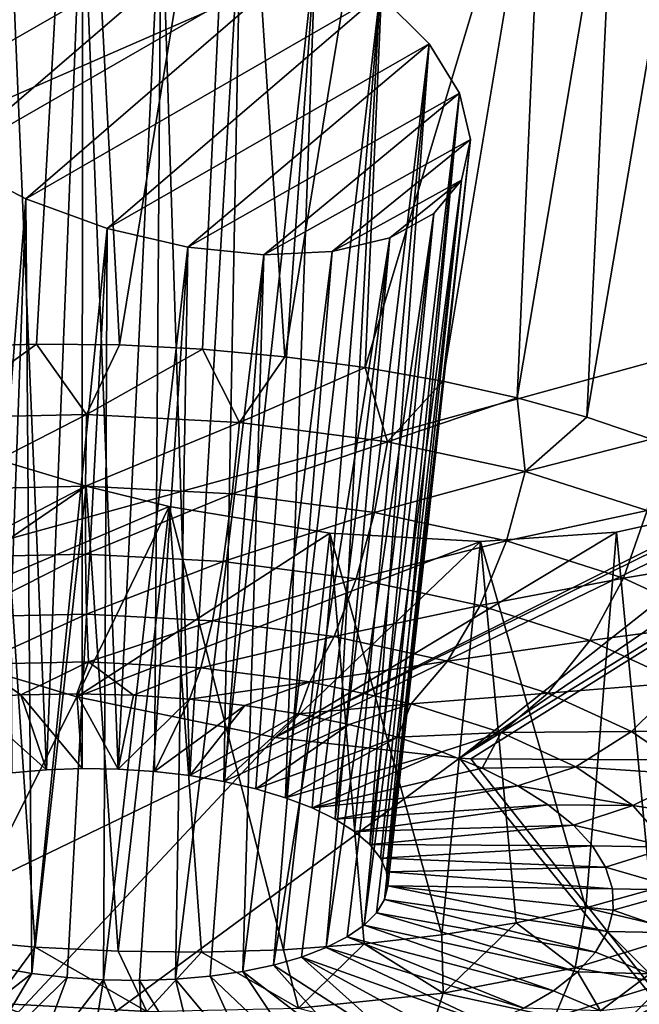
# Model space of a CAD drawing. Header units: metres. Extents: x -92 to 264, y -100 to 50.
# Tile 490 of 656: x 170.15 to 171.27, y 0.58 to 2.35. Entities that reach past the tile are written whole.
import ezdxf

# ---------------------------------------------------------------- set-up
doc = ezdxf.new("R2010")
doc.units = ezdxf.units.M
doc.layers.add('solid_21062050_01', color=7, linetype='CONTINUOUS')

msp = doc.modelspace()

# ---------------------------------------------------------------- linework, layer by layer
at = {"layer": 'solid_21062050_01'}
for points in [[(170.914429, 3.761167, 187.265167), (170.149307, 4.574553, 185.005905), (162.990189, 2.019771, 186.864441)], [(170.914429, 3.761167, 187.265167), (162.990189, 2.019771, 186.864441), (163.977707, 1.024439, 189.629074)], [(171.872375, 2.971562, 189.458389), (170.914429, 3.761167, 187.265167), (163.977707, 1.024439, 189.629074)], [(169.981033, 3.198639, 130.898071), (170.258759, 3.144823, 130.829025), (170.033417, 1.763703, 130.398193)], [(170.258759, 3.144823, 130.829025), (170.181656, 1.768108, 130.374725), (170.033417, 1.763703, 130.398193)], [(170.258759, 3.144823, 130.829025), (170.331512, 1.76651, 130.365692), (170.181656, 1.768108, 130.374725)], [(170.258759, 3.144823, 130.829025), (170.543747, 3.06, 130.805038), (170.331512, 1.76651, 130.365692)], [(170.543747, 3.06, 130.805038), (170.481354, 1.758926, 130.371185), (170.331512, 1.76651, 130.365692)], [(170.543747, 3.06, 130.805038), (170.629547, 1.745439, 130.391144), (170.481354, 1.758926, 130.371185)], [(170.543747, 3.06, 130.805038), (170.827316, 2.9457, 130.829651), (170.629547, 1.745439, 130.391144)], [(171.872375, 2.971562, 189.458389), (163.977707, 1.024439, 189.629074), (165.198105, 0.059198, 192.310135)], [(173.016754, 2.210972, 191.571014), (171.872375, 2.971562, 189.458389), (165.198105, 0.059198, 192.310135)], [(170.827316, 2.9457, 130.829651), (170.774475, 1.726198, 130.425369), (170.629547, 1.745439, 130.391144)], [(170.827316, 2.9457, 130.829651), (171.098572, 2.804712, 130.905441), (170.774475, 1.726198, 130.425369)], [(171.098572, 2.804712, 130.905441), (170.91452, 1.701412, 130.473465), (170.774475, 1.726198, 130.425369)], [(171.098572, 2.804712, 130.905441), (171.048172, 1.671354, 130.534912), (170.91452, 1.701412, 130.473465)], [(171.098572, 2.804712, 130.905441), (171.225708, 2.725563, 130.962769), (171.048172, 1.671354, 130.534912)], [(171.225708, 2.725563, 130.962769), (171.173965, 1.636352, 130.609024), (171.048172, 1.671354, 130.534912)], [(171.225708, 2.725563, 130.962769), (171.344879, 2.641719, 131.032761), (171.173965, 1.636352, 130.609024)], [(170.130096, 2.656394, 131.664017), (170.137222, 0.995412, 131.094376), (170.199661, 1.000886, 131.075699)], [(170.264862, 2.640799, 131.616287), (170.130096, 2.656394, 131.664017), (170.199661, 1.000886, 131.075699)], [(169.768692, 2.365814, 132.316391), (170.264862, 2.640799, 131.616287), (169.822174, 2.275196, 132.431992)], [(169.822174, 2.275196, 132.431992), (170.264862, 2.640799, 131.616287), (170.406876, 2.605803, 131.59549)], [(170.264862, 2.640799, 131.616287), (170.199661, 1.000886, 131.075699), (170.264099, 1.00313, 131.064697)], [(170.264862, 2.640799, 131.616287), (170.264099, 1.00313, 131.064697), (170.329407, 1.002107, 131.061554)], [(170.406876, 2.605803, 131.59549), (170.264862, 2.640799, 131.616287), (170.329407, 1.002107, 131.061554)], [(171.344879, 2.641719, 131.032761), (171.290512, 1.596791, 130.695007), (171.173965, 1.636352, 130.609024)], [(169.822174, 2.275196, 132.431992), (170.406876, 2.605803, 131.59549), (169.909607, 2.184943, 132.529739)], [(169.909607, 2.184943, 132.529739), (170.406876, 2.605803, 131.59549), (170.549622, 2.552033, 131.604416)], [(170.406876, 2.605803, 131.59549), (170.329407, 1.002107, 131.061554), (170.394501, 0.997833, 131.066315)], [(170.406876, 2.605803, 131.59549), (170.394501, 0.997833, 131.066315), (170.458237, 0.990383, 131.078918)], [(170.549622, 2.552033, 131.604416), (170.406876, 2.605803, 131.59549), (170.458237, 0.990383, 131.078918)], [(169.909607, 2.184943, 132.529739), (170.549622, 2.552033, 131.604416), (170.025757, 2.101339, 132.60257)], [(170.025757, 2.101339, 132.60257), (170.549622, 2.552033, 131.604416), (170.684677, 2.481359, 131.645004)], [(170.549622, 2.552033, 131.604416), (170.458237, 0.990383, 131.078918), (170.519547, 0.979883, 131.099121)], [(170.684677, 2.481359, 131.645004), (170.549622, 2.552033, 131.604416), (170.519547, 0.979883, 131.099121)], [(170.025757, 2.101339, 132.60257), (170.684677, 2.481359, 131.645004), (170.162674, 2.030169, 132.645279)], [(170.162674, 2.030169, 132.645279), (170.684677, 2.481359, 131.645004), (170.801147, 2.398268, 131.71611)], [(170.684677, 2.481359, 131.645004), (170.519547, 0.979883, 131.099121), (170.577377, 0.966512, 131.126587)], [(170.684677, 2.481359, 131.645004), (170.577377, 0.966512, 131.126587), (170.630722, 0.9505, 131.160858)], [(170.801147, 2.398268, 131.71611), (170.684677, 2.481359, 131.645004), (170.630722, 0.9505, 131.160858)], [(170.162674, 2.030169, 132.645279), (170.801147, 2.398268, 131.71611), (170.309204, 1.976453, 132.655396)], [(170.309204, 1.976453, 132.655396), (170.801147, 2.398268, 131.71611), (170.889542, 2.309267, 131.812408)], [(170.801147, 2.398268, 131.71611), (170.630722, 0.9505, 131.160858), (170.678696, 0.932119, 131.20134)], [(170.801147, 2.398268, 131.71611), (170.678696, 0.932119, 131.20134), (170.720459, 0.911684, 131.247345)], [(170.889542, 2.309267, 131.812408), (170.801147, 2.398268, 131.71611), (170.720459, 0.911684, 131.247345)], [(170.309204, 1.976453, 132.655396), (170.889542, 2.309267, 131.812408), (170.454681, 1.942624, 132.634293)], [(170.454681, 1.942624, 132.634293), (170.889542, 2.309267, 131.812408), (170.94458, 2.220407, 131.926926)], [(170.889542, 2.309267, 131.812408), (170.720459, 0.911684, 131.247345), (170.75531, 0.889545, 131.29808)], [(170.889542, 2.309267, 131.812408), (170.75531, 0.889545, 131.29808), (170.782639, 0.866083, 131.352676)], [(170.94458, 2.220407, 131.926926), (170.889542, 2.309267, 131.812408), (170.782639, 0.866083, 131.352676)], [(170.454681, 1.942624, 132.634293), (170.94458, 2.220407, 131.926926), (170.591766, 1.928882, 132.585159)], [(170.591766, 1.928882, 132.585159), (170.94458, 2.220407, 131.926926), (170.964035, 2.136987, 132.051987)], [(170.94458, 2.220407, 131.926926), (170.782639, 0.866083, 131.352676), (170.801971, 0.841698, 131.410202)], [(170.94458, 2.220407, 131.926926), (170.801971, 0.841698, 131.410202), (170.812988, 0.816809, 131.469681)], [(170.964035, 2.136987, 132.051987), (170.94458, 2.220407, 131.926926), (170.812988, 0.816809, 131.469681)], [(173.016754, 2.210972, 191.571014), (165.198105, 0.059198, 192.310135), (166.643494, -0.869712, 194.890289)], [(174.340012, 1.484437, 193.589035), (173.016754, 2.210972, 191.571014), (166.643494, -0.869712, 194.890289)], [(170.591766, 1.928882, 132.585159), (170.964035, 2.136987, 132.051987), (170.714737, 1.934808, 132.511414)], [(170.947983, 2.063472, 132.179947), (170.714737, 1.934808, 132.511414), (170.964035, 2.136987, 132.051987)], [(170.964035, 2.136987, 132.051987), (170.815506, 0.79184, 131.530075), (170.809479, 0.767218, 131.590347)], [(170.947983, 2.063472, 132.179947), (170.964035, 2.136987, 132.051987), (170.809479, 0.767218, 131.590347)], [(170.964035, 2.136987, 132.051987), (170.812988, 0.816809, 131.469681), (170.815506, 0.79184, 131.530075)], [(170.025757, 2.101339, 132.60257), (170.162674, 2.030169, 132.645279), (170.054535, 0.657751, 131.921143)], [(170.818634, 1.95988, 132.416367), (170.714737, 1.934808, 132.511414), (170.947983, 2.063472, 132.179947)], [(170.947983, 2.063472, 132.179947), (170.794998, 0.743365, 131.649506), (170.772339, 0.720688, 131.706497)], [(170.898254, 2.003412, 132.303818), (170.947983, 2.063472, 132.179947), (170.772339, 0.720688, 131.706497)], [(170.947983, 2.063472, 132.179947), (170.809479, 0.767218, 131.590347), (170.794998, 0.743365, 131.649506)], [(170.818634, 1.95988, 132.416367), (170.947983, 2.063472, 132.179947), (170.898254, 2.003412, 132.303818)], [(170.162674, 2.030169, 132.645279), (170.112366, 0.64438, 131.948608), (170.054535, 0.657751, 131.921143)], [(170.162674, 2.030169, 132.645279), (170.173676, 0.63388, 131.968811), (170.112366, 0.64438, 131.948608)], [(170.162674, 2.030169, 132.645279), (170.309204, 1.976453, 132.655396), (170.173676, 0.63388, 131.968811)], [(170.898254, 2.003412, 132.303818), (170.741867, 0.699575, 131.760376), (170.704102, 0.680388, 131.810211)], [(170.818634, 1.95988, 132.416367), (170.898254, 2.003412, 132.303818), (170.704102, 0.680388, 131.810211)], [(170.898254, 2.003412, 132.303818), (170.772339, 0.720688, 131.706497), (170.741867, 0.699575, 131.760376)], [(170.309204, 1.976453, 132.655396), (170.237411, 0.62643, 131.981415), (170.173676, 0.63388, 131.968811)], [(170.309204, 1.976453, 132.655396), (170.302505, 0.622156, 131.986176), (170.237411, 0.62643, 131.981415)], [(170.309204, 1.976453, 132.655396), (170.454681, 1.942624, 132.634293), (170.302505, 0.622156, 131.986176)], [(170.818634, 1.95988, 132.416367), (170.659683, 0.663453, 131.855148), (170.60939, 0.649062, 131.894409)], [(170.818634, 1.95988, 132.416367), (170.60939, 0.649062, 131.894409), (170.714737, 1.934808, 132.511414)], [(170.818634, 1.95988, 132.416367), (170.704102, 0.680388, 131.810211), (170.659683, 0.663453, 131.855148)], [(170.454681, 1.942624, 132.634293), (170.367813, 0.621133, 131.983032), (170.302505, 0.622156, 131.986176)], [(170.454681, 1.942624, 132.634293), (170.432251, 0.623377, 131.972031), (170.367813, 0.621133, 131.983032)], [(170.454681, 1.942624, 132.634293), (170.591766, 1.928882, 132.585159), (170.432251, 0.623377, 131.972031)], [(170.714737, 1.934808, 132.511414), (170.60939, 0.649062, 131.894409), (170.554077, 0.637462, 131.927338)], [(170.591766, 1.928882, 132.585159), (170.714737, 1.934808, 132.511414), (170.554077, 0.637462, 131.927338)], [(170.944534, 1.02192, 133.902817), (172.304047, 1.950627, 131.653793), (172.328964, 1.874539, 131.767883)], [(171.619751, 1.555157, 132.669022), (172.304047, 1.950627, 131.653793), (170.944534, 1.02192, 133.902817)], [(170.591766, 1.928882, 132.585159), (170.49469, 0.628851, 131.953354), (170.432251, 0.623377, 131.972031)], [(170.591766, 1.928882, 132.585159), (170.554077, 0.637462, 131.927338), (170.49469, 0.628851, 131.953354)], [(170.944534, 1.02192, 133.902817), (172.328964, 1.874539, 131.767883), (170.965179, 1.02066, 133.894608)], [(170.965179, 1.02066, 133.894608), (172.328964, 1.874539, 131.767883), (171.295227, 1.01869, 133.732971)], [(169.998596, 1.635321, 130.381042), (170.033417, 1.763703, 130.398193), (170.181656, 1.768108, 130.374725)], [(170.272064, 1.641357, 130.342819), (169.998596, 1.635321, 130.381042), (170.181656, 1.768108, 130.374725)], [(170.272064, 1.641357, 130.342819), (170.181656, 1.768108, 130.374725), (170.331512, 1.76651, 130.365692)], [(170.272064, 1.641357, 130.342819), (170.331512, 1.76651, 130.365692), (170.481354, 1.758926, 130.371185)], [(170.547623, 1.626721, 130.354599), (170.272064, 1.641357, 130.342819), (170.481354, 1.758926, 130.371185)], [(170.547623, 1.626721, 130.354599), (170.481354, 1.758926, 130.371185), (170.629547, 1.745439, 130.391144)], [(170.547623, 1.626721, 130.354599), (170.629547, 1.745439, 130.391144), (170.774475, 1.726198, 130.425369)], [(170.814667, 1.591976, 130.415924), (170.547623, 1.626721, 130.354599), (170.774475, 1.726198, 130.425369)], [(170.814667, 1.591976, 130.415924), (170.774475, 1.726198, 130.425369), (170.91452, 1.701412, 130.473465)], [(170.814667, 1.591976, 130.415924), (170.91452, 1.701412, 130.473465), (171.048172, 1.671354, 130.534912)], [(171.062958, 1.538458, 130.524429), (170.814667, 1.591976, 130.415924), (171.048172, 1.671354, 130.534912)], [(171.062958, 1.538458, 130.524429), (171.048172, 1.671354, 130.534912), (171.173965, 1.636352, 130.609024)], [(170.008102, 1.506366, 130.388153), (169.998596, 1.635321, 130.381042), (170.272064, 1.641357, 130.342819)], [(170.008102, 1.506366, 130.388153), (170.272064, 1.641357, 130.342819), (170.270462, 1.512156, 130.351486)], [(170.270462, 1.512156, 130.351486), (170.272064, 1.641357, 130.342819), (170.547623, 1.626721, 130.354599)], [(171.062958, 1.538458, 130.524429), (171.173965, 1.636352, 130.609024), (171.290512, 1.596791, 130.695007)], [(170.270462, 1.512156, 130.351486), (170.547623, 1.626721, 130.354599), (170.534805, 1.498116, 130.362793)], [(170.534805, 1.498116, 130.362793), (170.547623, 1.626721, 130.354599), (170.814667, 1.591976, 130.415924)], [(170.534805, 1.498116, 130.362793), (170.814667, 1.591976, 130.415924), (170.791, 1.464783, 130.421616)], [(170.791, 1.464783, 130.421616), (170.814667, 1.591976, 130.415924), (171.062958, 1.538458, 130.524429)], [(171.282928, 1.468221, 130.675964), (171.062958, 1.538458, 130.524429), (171.290512, 1.596791, 130.695007)], [(170.271484, 1.511952, 133.430923), (169.880112, 1.24472, 134.068375), (170.121185, 1.557009, 133.434189)], [(170.121185, 1.557009, 133.434189), (170.031342, 0.694907, 132.992783), (170.179535, 0.681421, 133.012741)], [(170.271484, 1.511952, 133.430923), (170.121185, 1.557009, 133.434189), (170.179535, 0.681421, 133.012741)], [(171.619751, 1.555157, 132.669022), (170.944534, 1.02192, 133.902817), (170.612106, 1.05895, 134.007278)], [(171.619751, 1.555157, 132.669022), (170.612106, 1.05895, 134.007278), (171.443466, 1.477041, 132.889633)], [(170.791, 1.464783, 130.421616), (171.062958, 1.538458, 130.524429), (171.02919, 1.41344, 130.525726)], [(171.02919, 1.41344, 130.525726), (171.062958, 1.538458, 130.524429), (171.282928, 1.468221, 130.675964)], [(170.420853, 1.475312, 133.414719), (169.880112, 1.24472, 134.068375), (170.271484, 1.511952, 133.430923)], [(170.008102, 1.506366, 130.388153), (170.270462, 1.512156, 130.351486), (170.024719, 1.384068, 130.427368)], [(170.270462, 1.512156, 130.351486), (170.270538, 1.389493, 130.393005), (170.024719, 1.384068, 130.427368)], [(170.271484, 1.511952, 133.430923), (170.179535, 0.681421, 133.012741), (170.329376, 0.673837, 133.018234)], [(170.270462, 1.512156, 130.351486), (170.534805, 1.498116, 130.362793), (170.270538, 1.389493, 130.393005)], [(170.420853, 1.475312, 133.414719), (170.271484, 1.511952, 133.430923), (170.329376, 0.673837, 133.018234)], [(170.534805, 1.498116, 130.362793), (170.518234, 1.376338, 130.403595), (170.270538, 1.389493, 130.393005)], [(170.534805, 1.498116, 130.362793), (170.791, 1.464783, 130.421616), (170.518234, 1.376338, 130.403595)], [(174.340012, 1.484437, 193.589035), (166.643494, -0.869712, 194.890289), (168.304504, -1.756286, 197.352844)], [(175.833374, 0.796775, 195.499084), (174.340012, 1.484437, 193.589035), (168.304504, -1.756286, 197.352844)], [(170.420853, 1.475312, 133.414719), (170.254913, 1.132527, 134.064346), (169.880112, 1.24472, 134.068375)], [(170.710938, 1.427354, 133.345825), (170.254913, 1.132527, 134.064346), (170.420853, 1.475312, 133.414719)], [(170.420853, 1.475312, 133.414719), (170.329376, 0.673837, 133.018234), (170.479248, 0.672239, 133.009201)], [(170.420853, 1.475312, 133.414719), (170.479248, 0.672239, 133.009201), (170.627472, 0.676644, 132.985733)], [(170.710938, 1.427354, 133.345825), (170.420853, 1.475312, 133.414719), (170.627472, 0.676644, 132.985733)], [(171.443466, 1.477041, 132.889633), (170.612106, 1.05895, 134.007278), (171.227692, 1.429049, 133.079712)], [(171.443466, 1.477041, 132.889633), (171.227692, 1.429049, 133.079712), (171.28894, 0.784777, 132.666245)], [(170.791, 1.464783, 130.421616), (170.758286, 1.345106, 130.458725), (170.518234, 1.376338, 130.403595)], [(170.791, 1.464783, 130.421616), (171.02919, 1.41344, 130.525726), (170.758286, 1.345106, 130.458725)], [(171.02919, 1.41344, 130.525726), (171.282928, 1.468221, 130.675964), (171.240234, 1.346059, 130.671097)], [(171.240234, 1.346059, 130.671097), (171.282928, 1.468221, 130.675964), (171.466141, 1.383967, 130.8647)], [(170.982285, 1.412352, 133.232468), (170.254913, 1.132527, 134.064346), (170.710938, 1.427354, 133.345825)], [(170.982285, 1.412352, 133.232468), (171.227692, 1.429049, 133.079712), (170.612106, 1.05895, 134.007278)], [(170.710938, 1.427354, 133.345825), (170.627472, 0.676644, 132.985733), (170.772446, 0.687004, 132.94809)], [(170.710938, 1.427354, 133.345825), (170.772446, 0.687004, 132.94809), (170.912582, 0.703206, 132.896683)], [(170.982285, 1.412352, 133.232468), (170.710938, 1.427354, 133.345825), (170.912582, 0.703206, 132.896683)], [(170.982285, 1.412352, 133.232468), (171.172241, 0.752362, 132.75499), (171.227692, 1.429049, 133.079712)], [(171.28894, 0.784777, 132.666245), (171.227692, 1.429049, 133.079712), (171.172241, 0.752362, 132.75499)], [(170.982285, 1.412352, 133.232468), (170.612106, 1.05895, 134.007278), (170.254913, 1.132527, 134.064346)], [(171.02919, 1.41344, 130.525726), (170.981461, 1.296998, 130.556259), (170.758286, 1.345106, 130.458725)], [(170.982285, 1.412352, 133.232468), (170.912582, 0.703206, 132.896683), (171.046341, 0.725071, 132.832077)], [(171.02919, 1.41344, 130.525726), (171.240234, 1.346059, 130.671097), (170.981461, 1.296998, 130.556259)], [(170.982285, 1.412352, 133.232468), (171.046341, 0.725071, 132.832077), (171.172241, 0.752362, 132.75499)], [(170.024719, 1.384068, 130.427368), (170.270538, 1.389493, 130.393005), (170.047318, 1.276631, 130.496048)], [(170.270538, 1.389493, 130.393005), (170.272293, 1.281597, 130.4646), (170.047318, 1.276631, 130.496048)], [(170.270538, 1.389493, 130.393005), (170.518234, 1.376338, 130.403595), (170.272293, 1.281597, 130.4646)], [(170.518234, 1.376338, 130.403595), (170.498993, 1.269556, 130.474289), (170.272293, 1.281597, 130.4646)], [(170.518234, 1.376338, 130.403595), (170.758286, 1.345106, 130.458725), (170.498993, 1.269556, 130.474289)], [(171.240234, 1.346059, 130.671097), (171.466141, 1.383967, 130.8647), (171.416, 1.265229, 130.852158)], [(170.758286, 1.345106, 130.458725), (170.718689, 1.240972, 130.52475), (170.498993, 1.269556, 130.474289)], [(170.758286, 1.345106, 130.458725), (170.981461, 1.296998, 130.556259), (170.718689, 1.240972, 130.52475)], [(171.240234, 1.346059, 130.671097), (171.179199, 1.233863, 130.692474), (170.981461, 1.296998, 130.556259)], [(171.240234, 1.346059, 130.671097), (171.416, 1.265229, 130.852158), (171.179199, 1.233863, 130.692474)], [(170.981461, 1.296998, 130.556259), (170.922943, 1.196943, 130.614014), (170.718689, 1.240972, 130.52475)], [(170.981461, 1.296998, 130.556259), (171.179199, 1.233863, 130.692474), (170.922943, 1.196943, 130.614014)], [(170.047318, 1.276631, 130.496048), (170.272293, 1.281597, 130.4646), (170.074387, 1.191262, 130.589584)], [(170.272293, 1.281597, 130.4646), (170.275604, 1.195704, 130.561462), (170.074387, 1.191262, 130.589584)], [(170.272293, 1.281597, 130.4646), (170.498993, 1.269556, 130.474289), (170.275604, 1.195704, 130.561462)], [(170.498993, 1.269556, 130.474289), (170.478378, 1.184935, 130.570129), (170.275604, 1.195704, 130.561462)], [(170.498993, 1.269556, 130.474289), (170.718689, 1.240972, 130.52475), (170.478378, 1.184935, 130.570129)], [(171.416, 1.265229, 130.852158), (171.343872, 1.158128, 130.862122), (171.179199, 1.233863, 130.692474)], [(169.880112, 1.24472, 134.068375), (170.254913, 1.132527, 134.064346), (169.762497, 0.151319, 135.948898)], [(170.718689, 1.240972, 130.52475), (170.674881, 1.159368, 130.61525), (170.478378, 1.184935, 130.570129)], [(170.718689, 1.240972, 130.52475), (170.922943, 1.196943, 130.614014), (170.674881, 1.159368, 130.61525)], [(171.179199, 1.233863, 130.692474), (171.103912, 1.139161, 130.738678), (170.922943, 1.196943, 130.614014)], [(171.179199, 1.233863, 130.692474), (171.343872, 1.158128, 130.862122), (171.103912, 1.139161, 130.738678)], [(170.074387, 1.191262, 130.589584), (170.153885, 1.136202, 130.691315), (170.054947, 1.130182, 130.714447)], [(170.074387, 1.191262, 130.589584), (170.275604, 1.195704, 130.561462), (170.153885, 1.136202, 130.691315)], [(170.275604, 1.195704, 130.561462), (170.254852, 1.137882, 130.678528), (170.153885, 1.136202, 130.691315)], [(170.275604, 1.195704, 130.561462), (170.356583, 1.1352, 130.67627), (170.254852, 1.137882, 130.678528)], [(170.275604, 1.195704, 130.561462), (170.478378, 1.184935, 130.570129), (170.356583, 1.1352, 130.67627)], [(170.922943, 1.196943, 130.614014), (170.857574, 1.119988, 130.695099), (170.674881, 1.159368, 130.61525)], [(170.922943, 1.196943, 130.614014), (171.103912, 1.139161, 130.738678), (170.857574, 1.119988, 130.695099)], [(170.478378, 1.184935, 130.570129), (170.457794, 1.128191, 130.684555), (170.356583, 1.1352, 130.67627)], [(170.478378, 1.184935, 130.570129), (170.674881, 1.159368, 130.61525), (170.457794, 1.128191, 130.684555)], [(170.674881, 1.159368, 130.61525), (170.557205, 1.116942, 130.703293), (170.457794, 1.128191, 130.684555)], [(170.674881, 1.159368, 130.61525), (170.65358, 1.101595, 130.732239), (170.557205, 1.116942, 130.703293)], [(170.674881, 1.159368, 130.61525), (170.857574, 1.119988, 130.695099), (170.65358, 1.101595, 130.732239)], [(171.343872, 1.158128, 130.862122), (171.254639, 1.069847, 130.893951), (171.103912, 1.139161, 130.738678)], [(171.343872, 1.158128, 130.862122), (171.469193, 1.072702, 131.058685), (171.254639, 1.069847, 130.893951)], [(170.199661, 1.000886, 131.075699), (170.054947, 1.130182, 130.714447), (170.153885, 1.136202, 130.691315)], [(170.264099, 1.00313, 131.064697), (170.153885, 1.136202, 130.691315), (170.254852, 1.137882, 130.678528)], [(170.264099, 1.00313, 131.064697), (170.199661, 1.000886, 131.075699), (170.153885, 1.136202, 130.691315)], [(170.329407, 1.002107, 131.061554), (170.254852, 1.137882, 130.678528), (170.356583, 1.1352, 130.67627)], [(170.329407, 1.002107, 131.061554), (170.264099, 1.00313, 131.064697), (170.254852, 1.137882, 130.678528)], [(171.103912, 1.139161, 130.738678), (171.01944, 1.068306, 130.80661), (170.857574, 1.119988, 130.695099)], [(171.103912, 1.139161, 130.738678), (171.254639, 1.069847, 130.893951), (171.01944, 1.068306, 130.80661)], [(170.254913, 1.132527, 134.064346), (170.612106, 1.05895, 134.007278), (169.762497, 0.151319, 135.948898)], [(170.199661, 1.000886, 131.075699), (170.137222, 0.995412, 131.094376), (170.054947, 1.130182, 130.714447)], [(170.329407, 1.002107, 131.061554), (170.356583, 1.1352, 130.67627), (170.457794, 1.128191, 130.684555)], [(170.394501, 0.997833, 131.066315), (170.329407, 1.002107, 131.061554), (170.457794, 1.128191, 130.684555)], [(170.394501, 0.997833, 131.066315), (170.457794, 1.128191, 130.684555), (170.557205, 1.116942, 130.703293)], [(170.857574, 1.119988, 130.695099), (170.745697, 1.082343, 130.771042), (170.65358, 1.101595, 130.732239)], [(170.857574, 1.119988, 130.695099), (170.832413, 1.059428, 130.819183), (170.745697, 1.082343, 130.771042)], [(170.857574, 1.119988, 130.695099), (171.01944, 1.068306, 130.80661), (170.832413, 1.059428, 130.819183)], [(170.458237, 0.990383, 131.078918), (170.394501, 0.997833, 131.066315), (170.557205, 1.116942, 130.703293)], [(170.458237, 0.990383, 131.078918), (170.557205, 1.116942, 130.703293), (170.65358, 1.101595, 130.732239)], [(170.519547, 0.979883, 131.099121), (170.458237, 0.990383, 131.078918), (170.65358, 1.101595, 130.732239)], [(170.519547, 0.979883, 131.099121), (170.65358, 1.101595, 130.732239), (170.745697, 1.082343, 130.771042)], [(170.577377, 0.966512, 131.126587), (170.519547, 0.979883, 131.099121), (170.745697, 1.082343, 130.771042)], [(170.577377, 0.966512, 131.126587), (170.745697, 1.082343, 130.771042), (170.832413, 1.059428, 130.819183)], [(171.01944, 1.068306, 130.80661), (170.912613, 1.033139, 130.876099), (170.832413, 1.059428, 130.819183)], [(171.01944, 1.068306, 130.80661), (170.985291, 1.003805, 130.94104), (170.912613, 1.033139, 130.876099)], [(171.01944, 1.068306, 130.80661), (171.154251, 1.006309, 130.94548), (170.985291, 1.003805, 130.94104)], [(171.254639, 1.069847, 130.893951), (171.154251, 1.006309, 130.94548), (171.01944, 1.068306, 130.80661)], [(171.254639, 1.069847, 130.893951), (171.369324, 0.991664, 131.073837), (171.154251, 1.006309, 130.94548)], [(171.469193, 1.072702, 131.058685), (171.369324, 0.991664, 131.073837), (171.254639, 1.069847, 130.893951)], [(170.612106, 1.05895, 134.007278), (170.944534, 1.02192, 133.902817), (169.762497, 0.151319, 135.948898)], [(170.630722, 0.9505, 131.160858), (170.577377, 0.966512, 131.126587), (170.832413, 1.059428, 130.819183)], [(170.630722, 0.9505, 131.160858), (170.832413, 1.059428, 130.819183), (170.912613, 1.033139, 130.876099)], [(170.678696, 0.932119, 131.20134), (170.630722, 0.9505, 131.160858), (170.912613, 1.033139, 130.876099)], [(170.678696, 0.932119, 131.20134), (170.912613, 1.033139, 130.876099), (170.985291, 1.003805, 130.94104)], [(169.762497, 0.151319, 135.948898), (170.944534, 1.02192, 133.902817), (171.926804, -0.195214, 135.513092)], [(170.944534, 1.02192, 133.902817), (170.965179, 1.02066, 133.894608), (171.926804, -0.195214, 135.513092)], [(170.965179, 1.02066, 133.894608), (171.295227, 1.01869, 133.732971), (171.926804, -0.195214, 135.513092)], [(170.678696, 0.932119, 131.20134), (170.985291, 1.003805, 130.94104), (171.049561, 0.971795, 131.013199)], [(171.154251, 1.006309, 130.94548), (171.049561, 0.971795, 131.013199), (170.985291, 1.003805, 130.94104)], [(171.154251, 1.006309, 130.94548), (171.256836, 0.93638, 131.106384), (171.049561, 0.971795, 131.013199)], [(171.369324, 0.991664, 131.073837), (171.256836, 0.93638, 131.106384), (171.154251, 1.006309, 130.94548)], [(171.369324, 0.991664, 131.073837), (171.443573, 0.907617, 131.271454), (171.256836, 0.93638, 131.106384)], [(170.720459, 0.911684, 131.247345), (170.678696, 0.932119, 131.20134), (171.049561, 0.971795, 131.013199)], [(170.720459, 0.911684, 131.247345), (171.049561, 0.971795, 131.013199), (171.104584, 0.937513, 131.091675)], [(171.256836, 0.93638, 131.106384), (171.104584, 0.937513, 131.091675), (171.049561, 0.971795, 131.013199)], [(170.75531, 0.889545, 131.29808), (170.720459, 0.911684, 131.247345), (171.104584, 0.937513, 131.091675)], [(170.75531, 0.889545, 131.29808), (171.104584, 0.937513, 131.091675), (171.149689, 0.90139, 131.175476)], [(171.256836, 0.93638, 131.106384), (171.149689, 0.90139, 131.175476), (171.104584, 0.937513, 131.091675)], [(171.256836, 0.93638, 131.106384), (171.323242, 0.861206, 131.283142), (171.149689, 0.90139, 131.175476)], [(171.443573, 0.907617, 131.271454), (171.323242, 0.861206, 131.283142), (171.256836, 0.93638, 131.106384)], [(170.782639, 0.866083, 131.352676), (170.75531, 0.889545, 131.29808), (171.149689, 0.90139, 131.175476)], [(170.782639, 0.866083, 131.352676), (171.149689, 0.90139, 131.175476), (171.18428, 0.863879, 131.26355)], [(171.323242, 0.861206, 131.283142), (171.18428, 0.863879, 131.26355), (171.149689, 0.90139, 131.175476)], [(170.801971, 0.841698, 131.410202), (170.782639, 0.866083, 131.352676), (171.18428, 0.863879, 131.26355)], [(170.801971, 0.841698, 131.410202), (171.18428, 0.863879, 131.26355), (171.207962, 0.825452, 131.354782)], [(171.323242, 0.861206, 131.283142), (171.207962, 0.825452, 131.354782), (171.18428, 0.863879, 131.26355)], [(171.323242, 0.861206, 131.283142), (171.350922, 0.783675, 131.468948), (171.207962, 0.825452, 131.354782)], [(170.812988, 0.816809, 131.469681), (170.801971, 0.841698, 131.410202), (171.207962, 0.825452, 131.354782)], [(170.812988, 0.816809, 131.469681), (171.207962, 0.825452, 131.354782), (171.220413, 0.786593, 131.448029)], [(170.815506, 0.79184, 131.530075), (170.812988, 0.816809, 131.469681), (171.220413, 0.786593, 131.448029)], [(171.350922, 0.783675, 131.468948), (171.220413, 0.786593, 131.448029), (171.207962, 0.825452, 131.354782)], [(175.833374, 0.796775, 195.499084), (168.304504, -1.756286, 197.352844), (170.17041, -2.594793, 199.681885)], [(177.486923, 0.152544, 197.288513), (175.833374, 0.796775, 195.499084), (170.17041, -2.594793, 199.681885)], [(170.809479, 0.767218, 131.590347), (170.815506, 0.79184, 131.530075), (171.211151, 0.709532, 131.635895)], [(170.815506, 0.79184, 131.530075), (171.220413, 0.786593, 131.448029), (171.221481, 0.74779, 131.54213)], [(170.815506, 0.79184, 131.530075), (171.221481, 0.74779, 131.54213), (171.211151, 0.709532, 131.635895)], [(171.359634, 0.707498, 132.515945), (171.28894, 0.784777, 132.666245), (171.172241, 0.752362, 132.75499)], [(171.350922, 0.783675, 131.468948), (171.221481, 0.74779, 131.54213), (171.220413, 0.786593, 131.448029)], [(171.350922, 0.783675, 131.468948), (171.338806, 0.706768, 131.656677), (171.221481, 0.74779, 131.54213)], [(170.794998, 0.743365, 131.649506), (170.809479, 0.767218, 131.590347), (171.189545, 0.672298, 131.728134)], [(170.809479, 0.767218, 131.590347), (171.211151, 0.709532, 131.635895), (171.189545, 0.672298, 131.728134)], [(171.153152, 0.643942, 132.688019), (171.172241, 0.752362, 132.75499), (171.046341, 0.725071, 132.832077)], [(171.153152, 0.643942, 132.688019), (171.359634, 0.707498, 132.515945), (171.172241, 0.752362, 132.75499)], [(171.338806, 0.706768, 131.656677), (171.211151, 0.709532, 131.635895), (171.221481, 0.74779, 131.54213)], [(170.772339, 0.720688, 131.706497), (170.794998, 0.743365, 131.649506), (171.156952, 0.636559, 131.817703)], [(170.794998, 0.743365, 131.649506), (171.189545, 0.672298, 131.728134), (171.156952, 0.636559, 131.817703)], [(170.741867, 0.699575, 131.760376), (170.772339, 0.720688, 131.706497), (171.113785, 0.602762, 131.903458)], [(170.772339, 0.720688, 131.706497), (171.156952, 0.636559, 131.817703), (171.113785, 0.602762, 131.903458)], [(170.914886, 0.598044, 132.819962), (171.046341, 0.725071, 132.832077), (170.912582, 0.703206, 132.896683)], [(170.914886, 0.598044, 132.819962), (171.153152, 0.643942, 132.688019), (171.046341, 0.725071, 132.832077)], [(170.10498, 0.580168, 132.933151), (170.179535, 0.681421, 133.012741), (170.031342, 0.694907, 132.992783)], [(170.704102, 0.680388, 131.810211), (170.741867, 0.699575, 131.760376), (171.060562, 0.571334, 131.984329)], [(170.741867, 0.699575, 131.760376), (171.113785, 0.602762, 131.903458), (171.060562, 0.571334, 131.984329)], [(170.914886, 0.598044, 132.819962), (170.912582, 0.703206, 132.896683), (170.772446, 0.687004, 132.94809)], [(171.313812, 0.616259, 132.436279), (171.359634, 0.707498, 132.515945), (171.153152, 0.643942, 132.688019)], [(171.287369, 0.633439, 131.839111), (171.189545, 0.672298, 131.728134), (171.211151, 0.709532, 131.635895)], [(171.338806, 0.706768, 131.656677), (171.287369, 0.633439, 131.839111), (171.211151, 0.709532, 131.635895)], [(170.10498, 0.580168, 132.933151), (170.380539, 0.565532, 132.944931), (170.179535, 0.681421, 133.012741)], [(170.380539, 0.565532, 132.944931), (170.329376, 0.673837, 133.018234), (170.179535, 0.681421, 133.012741)], [(170.654007, 0.571568, 132.906708), (170.627472, 0.676644, 132.985733), (170.479248, 0.672239, 133.009201)], [(170.654007, 0.571568, 132.906708), (170.772446, 0.687004, 132.94809), (170.627472, 0.676644, 132.985733)], [(170.654007, 0.571568, 132.906708), (170.914886, 0.598044, 132.819962), (170.772446, 0.687004, 132.94809)], [(170.659683, 0.663453, 131.855148), (170.704102, 0.680388, 131.810211), (170.997971, 0.542668, 132.059311)], [(170.704102, 0.680388, 131.810211), (171.060562, 0.571334, 131.984329), (170.997971, 0.542668, 132.059311)], [(170.380539, 0.565532, 132.944931), (170.479248, 0.672239, 133.009201), (170.329376, 0.673837, 133.018234)], [(170.380539, 0.565532, 132.944931), (170.654007, 0.571568, 132.906708), (170.479248, 0.672239, 133.009201)], [(170.659683, 0.663453, 131.855148), (170.847916, 0.49503, 132.187881), (170.60939, 0.649062, 131.894409)], [(170.659683, 0.663453, 131.855148), (170.997971, 0.542668, 132.059311), (170.926788, 0.517127, 132.127441)], [(170.659683, 0.663453, 131.855148), (170.926788, 0.517127, 132.127441), (170.847916, 0.49503, 132.187881)], [(171.287369, 0.633439, 131.839111), (171.156952, 0.636559, 131.817703), (171.189545, 0.672298, 131.728134)], [(170.112366, 0.64438, 131.948608), (170.173676, 0.63388, 131.968811), (169.976837, 0.480539, 132.298126)], [(170.554077, 0.637462, 131.927338), (170.60939, 0.649062, 131.894409), (170.762344, 0.476657, 132.239853)], [(170.60939, 0.649062, 131.894409), (170.847916, 0.49503, 132.187881), (170.762344, 0.476657, 132.239853)], [(170.914886, 0.598044, 132.819962), (171.115723, 0.555286, 132.601349), (171.153152, 0.643942, 132.688019)], [(171.313812, 0.616259, 132.436279), (171.153152, 0.643942, 132.688019), (171.115723, 0.555286, 132.601349)], [(170.173676, 0.63388, 131.968811), (170.073212, 0.465192, 132.327072), (169.976837, 0.480539, 132.298126)], [(170.173676, 0.63388, 131.968811), (170.237411, 0.62643, 131.981415), (170.073212, 0.465192, 132.327072)], [(170.237411, 0.62643, 131.981415), (170.172623, 0.453943, 132.34581), (170.073212, 0.465192, 132.327072)], [(170.237411, 0.62643, 131.981415), (170.302505, 0.622156, 131.986176), (170.172623, 0.453943, 132.34581)], [(170.302505, 0.622156, 131.986176), (170.273834, 0.446934, 132.354111), (170.172623, 0.453943, 132.34581)], [(170.302505, 0.622156, 131.986176), (170.375565, 0.444253, 132.351852), (170.273834, 0.446934, 132.354111)], [(170.302505, 0.622156, 131.986176), (170.367813, 0.621133, 131.983032), (170.375565, 0.444253, 132.351852)], [(170.367813, 0.621133, 131.983032), (170.432251, 0.623377, 131.972031), (170.476532, 0.445932, 132.339066)], [(170.367813, 0.621133, 131.983032), (170.476532, 0.445932, 132.339066), (170.375565, 0.444253, 132.351852)], [(170.432251, 0.623377, 131.972031), (170.49469, 0.628851, 131.953354), (170.575485, 0.451952, 132.315933)], [(170.432251, 0.623377, 131.972031), (170.575485, 0.451952, 132.315933), (170.476532, 0.445932, 132.339066)], [(170.49469, 0.628851, 131.953354), (170.554077, 0.637462, 131.927338), (170.671143, 0.462237, 132.282715)], [(170.49469, 0.628851, 131.953354), (170.671143, 0.462237, 132.282715), (170.575485, 0.451952, 132.315933)], [(170.554077, 0.637462, 131.927338), (170.762344, 0.476657, 132.239853), (170.671143, 0.462237, 132.282715)], [(171.198593, 0.566507, 132.009232), (171.113785, 0.602762, 131.903458), (171.156952, 0.636559, 131.817703)], [(171.287369, 0.633439, 131.839111), (171.198593, 0.566507, 132.009232), (171.156952, 0.636559, 131.817703)], [(171.304214, 0.578134, 132.083267), (171.198593, 0.566507, 132.009232), (171.287369, 0.633439, 131.839111)], [(171.313812, 0.616259, 132.436279), (171.115723, 0.555286, 132.601349), (171.248138, 0.550056, 132.34642)], [(171.398056, 0.620864, 132.161621), (171.248138, 0.550056, 132.34642), (171.304214, 0.578134, 132.083267)], [(171.313812, 0.616259, 132.436279), (171.248138, 0.550056, 132.34642), (171.398056, 0.620864, 132.161621)], [(170.887161, 0.511254, 132.727936), (170.914886, 0.598044, 132.819962), (170.654007, 0.571568, 132.906708)], [(170.887161, 0.511254, 132.727936), (171.115723, 0.555286, 132.601349), (170.914886, 0.598044, 132.819962)], [(171.198593, 0.566507, 132.009232), (171.060562, 0.571334, 131.984329), (171.113785, 0.602762, 131.903458)], [(170.374527, 0.480064, 132.847824), (170.380539, 0.565532, 132.944931), (170.10498, 0.580168, 132.933151)], [(170.374527, 0.480064, 132.847824), (170.10498, 0.580168, 132.933151), (170.110168, 0.494105, 132.836533)]]:
    msp.add_3dface(points, dxfattribs=at)

doc.saveas('drawing.dxf')
